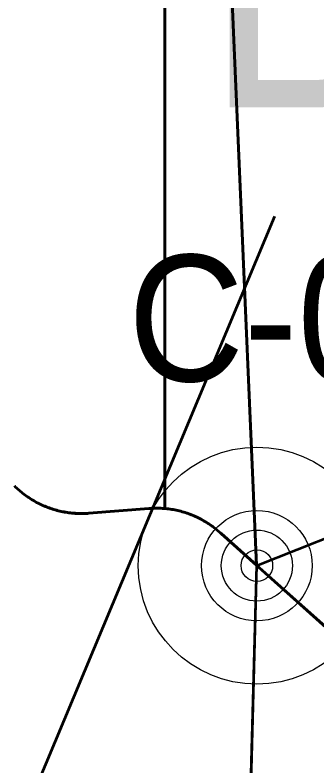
# Model space of a CAD drawing. Extents: x -1643653 to 4543381, y 1624270 to 13878484.
# Drawn here: x 600748 to 601703, y 8967074 to 8969452 of the extents above; entities that cross this region are included whole.
import ezdxf

# ---------------------------------------------------------------- set-up
doc = ezdxf.new("R2010")
doc.units = 0
doc.header["$LTSCALE"] = 200
doc.linetypes.add('MEDIUM_DASHED', pattern=[4.5, 3, -1.5])
for name, color, linetype, lineweight in [('1', 7, 'Continuous', 13), ('15', 7, 'Continuous', 25), ('27', 7, 'Continuous', 53), ('28', 7, 'Continuous', 53), ('29', 7, 'Continuous', 13), ('31', 7, 'Continuous', 53), ('60', 7, 'Continuous', 53)]:
    doc.layers.add(name, color=color, linetype=linetype, lineweight=lineweight)

msp = doc.modelspace()

# ---------------------------------------------------------------- linework, layer by layer
at = {"layer": '1', "lineweight": 25}
msp.add_spline([(814781, 9009175.5), (814787.2, 9009173.4), (814796.9, 9009173.4), (814799.4, 9009172.4), (814805.1, 9009174.5), (814805.6, 9009176.5), (814811.7, 9009179.5), (814811.7, 9009179.5), (814801.5, 9009181), (814790.7, 9009181.5), (814784.1, 9009183.1), (814777.4, 9009185.1), (814778.4, 9009175.5)], degree=3, dxfattribs=at)
at = {"layer": '15'}
for radius in [375, 175, 112.5, 50]:
    msp.add_circle((601512.9, 8967708.6), radius, dxfattribs=at)
at = {"layer": '27'}
for p, q in [((601511.4, 8967709.9), (601221.6, 8956575.3)), ((601780.7, 8967470.7), (601511.4, 8967709.9))]:
    msp.add_line(p, q, dxfattribs=at)
for points in [[(601780.7, 8967470.7), (601511.4, 8967709.9), (601221.6, 8974435.2)], [(601221.6, 8974435.2), (601511.4, 8967709.9), (601399.9, 8967810.2)], [(600746, 8967961.1), (600749.5, 8967957.6), (600753.1, 8967954.3), (600756.7, 8967951), (600760.4, 8967947.7), (600764.1, 8967944.5), (600767.8, 8967941.4), (600771.7, 8967938.3), (600775.5, 8967935.3), (600779.4, 8967932.3), (600783.4, 8967929.5), (600787.4, 8967926.7), (600791.5, 8967923.9), (600795.6, 8967921.2), (600799.7, 8967918.6), (600803.9, 8967916.1), (600808.1, 8967913.6), (600811.8, 8967911.5), (600811.8, 8967911.5)], [(600811.8, 8967911.5), (600808.1, 8967913.6), (600803.9, 8967916.1), (600799.7, 8967918.6), (600795.6, 8967921.2), (600791.5, 8967923.9), (600787.4, 8967926.7), (600783.4, 8967929.5), (600779.4, 8967932.3), (600775.5, 8967935.3), (600771.7, 8967938.3), (600767.8, 8967941.4), (600764.1, 8967944.5), (600760.4, 8967947.7), (600756.7, 8967951), (600753.1, 8967954.3), (600749.5, 8967957.6), (600746, 8967961.1)], [(600811.8, 8967911.5), (600816.1, 8967909.1), (600820.5, 8967906.8), (600824.8, 8967904.6), (600829.3, 8967902.5), (600833.7, 8967900.4), (600838.2, 8967898.5), (600842.7, 8967896.5), (600847.2, 8967894.7), (600851.8, 8967892.9), (600856.4, 8967891.2), (600861, 8967889.6), (600865.7, 8967888.1), (600870.3, 8967886.6), (600875, 8967885.2), (600879.8, 8967883.9), (600884.5, 8967882.7), (600889.3, 8967881.5), (600894, 8967880.4), (600898.8, 8967879.4), (600903.7, 8967878.5), (600908.5, 8967877.7), (600913.3, 8967876.9), (600918.2, 8967876.2), (600923, 8967875.6), (600927.9, 8967875.1), (600932.8, 8967874.6), (600937.7, 8967874.3), (600942.6, 8967874), (600947.4, 8967873.8), (600952.3, 8967873.6), (600957.2, 8967873.6), (600962.1, 8967873.6), (600967, 8967873.7), (600971.9, 8967873.9), (600976.8, 8967874.2), (600981.7, 8967874.5), (600981.7, 8967874.5), (601171.4, 8967889.7), (601171.4, 8967889.7), (601175, 8967890), (601179.9, 8967890.3), (601184.8, 8967890.5), (601189.7, 8967890.6), (601194.6, 8967890.7), (601199.5, 8967890.6), (601204.4, 8967890.5), (601209.3, 8967890.3), (601214.2, 8967890.1), (601219.1, 8967889.7), (601223.9, 8967889.3), (601228.8, 8967888.8), (601233.7, 8967888.2), (601238.5, 8967887.6), (601243.4, 8967886.8), (601248.2, 8967886), (601253, 8967885.1), (601257.8, 8967884.1), (601262.6, 8967883), (601267.4, 8967881.9), (601272.1, 8967880.7), (601276.8, 8967879.4), (601281.5, 8967878), (601286.2, 8967876.6), (601290.9, 8967875.1), (601295.5, 8967873.5), (601300.1, 8967871.8), (601304.7, 8967870), (601309.2, 8967868.2), (601313.8, 8967866.3), (601318.2, 8967864.3), (601322.7, 8967862.3), (601327.1, 8967860.2), (601331.5, 8967858), (601335.8, 8967855.7), (601340.1, 8967853.4), (601344.4, 8967851), (601348.7, 8967848.5), (601352.8, 8967846), (601357, 8967843.4), (601361.1, 8967840.7), (601365.2, 8967838), (601369.2, 8967835.2), (601373.1, 8967832.3), (601377.1, 8967829.4), (601380.9, 8967826.4), (601384.8, 8967823.3), (601388.5, 8967820.2), (601400, 8967810.3)], [(601400, 8967810.3), (601388.5, 8967820.2), (601384.8, 8967823.3), (601380.9, 8967826.4), (601377.1, 8967829.4), (601373.1, 8967832.3), (601369.2, 8967835.2), (601365.2, 8967838), (601361.1, 8967840.7), (601357, 8967843.4), (601352.8, 8967846), (601348.7, 8967848.5), (601344.4, 8967851), (601340.1, 8967853.4), (601335.8, 8967855.7), (601331.5, 8967858), (601327.1, 8967860.2), (601322.7, 8967862.3), (601318.2, 8967864.3), (601313.8, 8967866.3), (601309.2, 8967868.2), (601304.7, 8967870), (601300.1, 8967871.8), (601295.5, 8967873.5), (601290.9, 8967875.1), (601286.2, 8967876.6), (601281.5, 8967878), (601276.8, 8967879.4), (601272.1, 8967880.7), (601267.4, 8967881.9), (601262.6, 8967883), (601257.8, 8967884.1), (601253, 8967885.1), (601248.2, 8967886), (601243.4, 8967886.8), (601238.5, 8967887.6), (601233.7, 8967888.2), (601228.8, 8967888.8), (601223.9, 8967889.3), (601219.1, 8967889.7), (601214.2, 8967890.1), (601209.3, 8967890.3), (601204.4, 8967890.5), (601199.5, 8967890.6), (601194.6, 8967890.7), (601189.7, 8967890.6), (601184.8, 8967890.5), (601179.9, 8967890.3), (601175, 8967890), (601171.4, 8967889.7), (601171.4, 8967889.7), (600981.7, 8967874.5), (600981.7, 8967874.5), (600976.8, 8967874.2), (600971.9, 8967873.9), (600967, 8967873.7), (600962.1, 8967873.6), (600957.2, 8967873.6), (600952.3, 8967873.6), (600947.4, 8967873.8), (600942.6, 8967874), (600937.7, 8967874.3), (600932.8, 8967874.6), (600927.9, 8967875.1), (600923, 8967875.6), (600918.2, 8967876.2), (600913.3, 8967876.9), (600908.5, 8967877.7), (600903.7, 8967878.5), (600898.8, 8967879.4), (600894, 8967880.4), (600889.3, 8967881.5), (600884.5, 8967882.7), (600879.8, 8967883.9), (600875, 8967885.2), (600870.3, 8967886.6), (600865.7, 8967888.1), (600861, 8967889.6), (600856.4, 8967891.2), (600851.8, 8967892.9), (600847.2, 8967894.7), (600842.7, 8967896.5), (600838.2, 8967898.5), (600833.7, 8967900.4), (600829.3, 8967902.5), (600824.8, 8967904.6), (600820.5, 8967906.8), (600816.1, 8967909.1), (600811.8, 8967911.5)], [(601400, 8967810.3), (601511.4, 8967709.9), (601221.6, 8956575.3)]]:
    msp.add_lwpolyline(points, dxfattribs=at)
at = {"layer": '27', "linetype": 'MEDIUM_DASHED'}
msp.add_lwpolyline([(601512.9, 8967708.6), (602731.7, 8968196.6), (603318.7, 8968315.8), (603537.1, 8968508.5), (603633.4, 8968473.1), (603643.1, 8968267.4), (603893.6, 8968257.8), (604002.1, 8968449.7), (604262.3, 8968559), (604400.7, 8969210), (604237, 8969395.4), (604278.4, 8969874), (603990.3, 8970155.8), (603996, 8970359.3), (603820.8, 8970374.3), (603787.3, 8970477.4), (603702.6, 8970526.4), (603608.4, 8970807.1), (603471.1, 8970932.8), (603483.9, 8971014.8), (603749.4, 8971022.3)], dxfattribs=at)
at = {"layer": '28'}
msp.add_line((601221.6, 8967889.5), (601221.6, 8978295.4), dxfattribs=at)
msp.add_line((601221.6, 8967889.5), (601221.6, 8978295.4), dxfattribs=at)
for points in [[(601221.6, 8978295.4), (601221.6, 8974435.2), (601221.6, 8967889.5)], [(601911.7, 8967374.6), (601808.8, 8967449.4), (601731.2, 8967512.3), (601395.9, 8967813.8)], [(601395.9, 8967813.8), (601731.2, 8967512.3), (601808.8, 8967449.4), (601911.7, 8967374.6)], [(601911.7, 8967374.6), (601808.8, 8967449.4), (601731.2, 8967512.3), (601395.9, 8967813.8)]]:
    msp.add_lwpolyline(points, dxfattribs=at)
msp.add_arc((601195.3, 8967590.7), 300, 48.0413, 84.9827, dxfattribs=at)
msp.add_arc((601195.3, 8967590.7), 300, 48.0413, 84.9827, dxfattribs=at)
msp.add_arc((601195.3, 8967590.7), 300, 48.0413, 84.9827, dxfattribs=at)
at = {"layer": '29', "lineweight": 53}
for p, q in [((601221.6, 8978295.4), (601221.6, 8967889.5)), ((601395.9, 8967813.8), (601731.2, 8967512.3))]:
    msp.add_line(p, q, dxfattribs=at)
msp.add_arc((601195.3, 8967590.7), 300, 48.0413, 84.9827, dxfattribs=at)
at = {"layer": '31'}
msp.add_line((600799.2, 8966969.3), (601570, 8968814.8), dxfattribs=at)
at = {"layer": '60', "linetype": 'MEDIUM_DASHED', "lineweight": 60}
msp.add_line((601399.9, 8967810.2), (601511.4, 8967709.9), dxfattribs=at)
at = {"layer": '60'}
for points in [[(600746, 8967961.1), (600749.5, 8967957.6), (600753.1, 8967954.3), (600756.7, 8967951), (600760.4, 8967947.7), (600764.1, 8967944.5), (600767.8, 8967941.4), (600771.7, 8967938.3), (600775.5, 8967935.3), (600779.4, 8967932.3), (600783.4, 8967929.5), (600787.4, 8967926.7), (600791.5, 8967923.9), (600795.6, 8967921.2), (600799.7, 8967918.6), (600803.9, 8967916.1), (600808.1, 8967913.6), (600812.4, 8967911.2), (600816.7, 8967908.8), (600821, 8967906.6), (600825.4, 8967904.4), (600829.8, 8967902.2), (600834.3, 8967900.2), (600838.8, 8967898.2), (600843.3, 8967896.3), (600847.8, 8967894.5), (600852.4, 8967892.7), (600857, 8967891), (600861.6, 8967889.4), (600866.3, 8967887.9), (600870.9, 8967886.4), (600875.6, 8967885.1), (600880.4, 8967883.7), (600885.1, 8967882.5), (600889.9, 8967881.4), (600894.7, 8967880.3), (600899.5, 8967879.3), (600904.3, 8967878.4), (600909.1, 8967877.6), (600913.9, 8967876.8), (600918.8, 8967876.1), (600923.7, 8967875.5), (600928.5, 8967875), (600933.4, 8967874.6), (600938.3, 8967874.2), (600943.2, 8967873.9), (600948.1, 8967873.7), (600953, 8967873.6), (600957.9, 8967873.6), (600962.8, 8967873.6), (600967.7, 8967873.7), (600972.6, 8967874), (600977.5, 8967874.2), (600981.7, 8967874.5), (600981.7, 8967874.5), (601171.4, 8967889.7), (601171.4, 8967889.7), (601176.3, 8967890.1), (601181.2, 8967890.3), (601186.1, 8967890.5)], [(601400, 8967810.3), (601388.5, 8967820.2), (601384.8, 8967823.3), (601380.9, 8967826.4), (601377.1, 8967829.4), (601373.1, 8967832.3), (601369.2, 8967835.2), (601365.2, 8967838), (601361.1, 8967840.7), (601357, 8967843.4), (601352.8, 8967846), (601348.7, 8967848.5), (601344.4, 8967851), (601340.1, 8967853.4), (601335.8, 8967855.7), (601331.5, 8967858), (601327.1, 8967860.2), (601322.7, 8967862.3), (601318.2, 8967864.3), (601313.8, 8967866.3), (601309.2, 8967868.2), (601304.7, 8967870), (601300.1, 8967871.8), (601295.5, 8967873.5), (601290.9, 8967875.1), (601286.2, 8967876.6), (601281.5, 8967878), (601276.8, 8967879.4), (601272.1, 8967880.7), (601267.4, 8967881.9), (601262.6, 8967883), (601257.8, 8967884.1), (601253, 8967885.1), (601248.2, 8967886), (601243.4, 8967886.8), (601238.5, 8967887.6), (601233.7, 8967888.2), (601228.8, 8967888.8), (601223.9, 8967889.3), (601219.1, 8967889.7), (601214.2, 8967890.1), (601209.3, 8967890.3), (601204.4, 8967890.5), (601199.5, 8967890.6), (601194.6, 8967890.7), (601189.7, 8967890.6), (601184.8, 8967890.5), (601179.9, 8967890.3), (601175, 8967890), (601171.4, 8967889.7), (601171.4, 8967889.7), (600981.7, 8967874.5), (600981.7, 8967874.5), (600976.8, 8967874.2), (600971.9, 8967873.9), (600967, 8967873.7), (600962.1, 8967873.6), (600957.2, 8967873.6), (600952.3, 8967873.6), (600947.4, 8967873.8), (600942.6, 8967874), (600937.7, 8967874.3), (600932.8, 8967874.6), (600927.9, 8967875.1), (600923, 8967875.6), (600918.2, 8967876.2), (600913.3, 8967876.9), (600908.5, 8967877.7), (600903.7, 8967878.5), (600898.8, 8967879.4), (600894, 8967880.4), (600889.3, 8967881.5), (600884.5, 8967882.7), (600879.8, 8967883.9), (600875, 8967885.2), (600870.3, 8967886.6), (600865.7, 8967888.1), (600861, 8967889.6), (600856.4, 8967891.2), (600851.8, 8967892.9), (600847.2, 8967894.7), (600842.7, 8967896.5), (600838.2, 8967898.5), (600833.7, 8967900.4), (600829.3, 8967902.5), (600824.8, 8967904.6), (600820.5, 8967906.8), (600816.1, 8967909.1), (600811.8, 8967911.5)], [(601511.4, 8967709.9), (601731.2, 8967512.3)]]:
    msp.add_lwpolyline(points, dxfattribs=at)

# ---------------------------------------------------------------- texts
at = {"layer": '15', "width": 0.95}
msp.add_text('C-02', height=400, dxfattribs=at).set_placement((601105.3, 8968292.5))
at = {"layer": '31', "width": 0.9}
msp.add_text('B', height=800, dxfattribs=at).set_placement((601347.7, 8969159.5))

doc.saveas('drawing.dxf')
